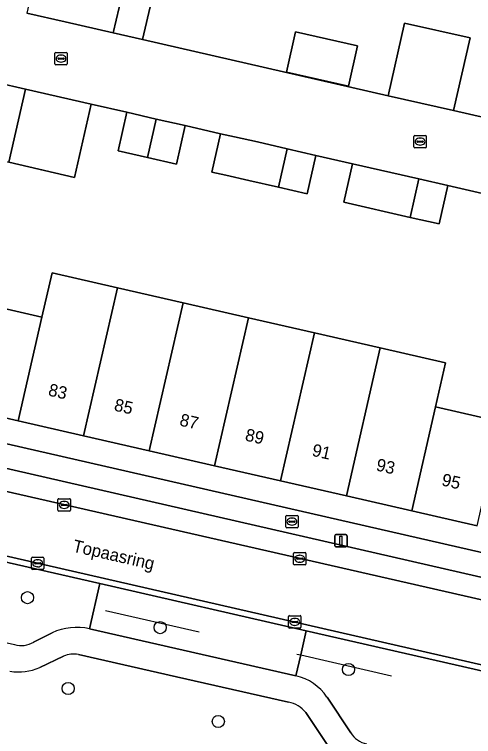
# Model space of a CAD drawing. Extents: x 159626 to 160723, y 388173 to 389416.
# Drawn here: x 160230.8 to 160267.8, y 388562.5 to 388620.7 of the extents above; entities that cross this region are included whole.
import ezdxf

# ---------------------------------------------------------------- set-up
doc = ezdxf.new("R2010")
doc.units = 0
for name, color, linetype in [('IMGEO_Boom', 7, 'Continuous'), ('IMGEO_Brandkraan', 7, 'Continuous'), ('IMGEO_Erf', 7, 'Continuous'), ('IMGEO_Groenvoorziening', 7, 'Continuous'), ('IMGEO_Hek', 7, 'Continuous'), ('IMGEO_Kolk', 7, 'Continuous'), ('IMGEO_Lichtmast', 7, 'Continuous'), ('IMGEO_Openbare_ruimte_label', 7, 'Continuous'), ('IMGEO_Pand', 7, 'Continuous'), ('IMGEO_Pand_nummerreeks', 7, 'Continuous'), ('IMGEO_Parkeervlak_open', 7, 'Continuous'), ('IMGEO_Rijbaan_lokaal_open', 7, 'Continuous'), ('IMGEO_Voetpad_halfverhard', 7, 'Continuous'), ('IMGEO_Voetpad_open', 7, 'Continuous')]:
    doc.layers.add(name, color=color, linetype=linetype)

msp = doc.modelspace()

# ---------------------------------------------------------------- linework, layer by layer
at = {"layer": 'IMGEO_Boom'}
for centre in [(160231.863, 388573.736), (160242.555, 388571.323), (160257.711, 388567.941), (160235.147, 388566.422), (160247.23, 388563.76)]:
    msp.add_circle(centre, 0.489, dxfattribs=at)
at = {"layer": 'IMGEO_Brandkraan'}
for p, q in [((160252.661, 388579.433), (160252.661, 388580.285)), ((160252.736, 388580.359), (160253.588, 388580.359)), ((160253.149, 388580.139), (160253.174, 388580.139)), ((160253.662, 388580.285), (160253.662, 388579.433)), ((160252.92, 388579.853), (160252.92, 388579.865)), ((160253.358, 388579.816), (160252.96, 388579.816)), ((160252.963, 388579.902), (160253.361, 388579.902)), ((160253.172, 388579.579), (160253.147, 388579.579)), ((160253.404, 388579.865), (160253.404, 388579.853)), ((160253.588, 388579.359), (160252.736, 388579.359))]:
    msp.add_line(p, q, dxfattribs=at)
for points in [[(160252.661, 388579.433), (160252.661, 388580.285)], [(160252.736, 388580.359), (160253.588, 388580.359)], [(160253.662, 388580.285), (160253.662, 388579.433)], [(160253.588, 388579.359), (160252.736, 388579.359)]]:
    msp.add_lwpolyline(points, dxfattribs=at)
for centre, radius, start, end in [((160252.738, 388580.283), 0.0765, 91.55205, 178.44795), ((160252.738, 388580.283), 0.0765, 91.55205, 178.44795), ((160253.586, 388580.283), 0.0765, 1.55205, 88.44795), ((160253.586, 388580.283), 0.0765, 1.55205, 88.44795), ((160252.738, 388579.435), 0.0765, 181.55205, 268.44795), ((160252.738, 388579.435), 0.0765, 181.55205, 268.44795), ((160252.96, 388579.862), 0.0403, 85.87752, 175.75265), ((160252.957, 388579.852), 0.0366, 178.93798, 274.71019), ((160253.361, 388579.859), 0.043, 264.86636, 352.45326), ((160253.365, 388579.864), 0.0386, 1.73085, 96.63898), ((160253.586, 388579.435), 0.0765, 271.55205, 358.44795), ((160253.586, 388579.435), 0.0765, 271.55205, 358.44795)]:
    msp.add_arc(centre, radius, start, end, dxfattribs=at)
for centre, major_axis, ratio, start_param, end_param in [((160253.148, 388579.859), (-0.387, 0.002), 0.722429, 4.712389, 7.853982), ((160253.173, 388579.859), (-0.39, 0.002), 0.717154, 1.570796, 4.712389)]:
    msp.add_ellipse(centre, major_axis=major_axis, ratio=ratio, start_param=start_param, end_param=end_param, dxfattribs=at)
at = {"layer": 'IMGEO_Erf'}
for points in [[(160241.847, 388621.771), (160241.13, 388618.685), (160260.902, 388614.163), (160262.232, 388620.012), (160267.497, 388618.813), (160266.165, 388612.963), (160270.038, 388612.082), (160271.408, 388618.089), (160274.484, 388617.387), (160275.11, 388620.162), (160278.635, 388619.365), (160276.653, 388610.601), (160285.098, 388608.739), (160285.666, 388611.232), (160286.849, 388611.93), (160287.935, 388616.7), (160288.067, 388617.28), (160288.115, 388617.49), (160288.515, 388617.399), (160289.255, 388620.645), (160289.51, 388621.764)], [(160271.535, 388605.598), (160265.711, 388606.925), (160265.006, 388603.835), (160262.68, 388604.366), (160257.334, 388605.587), (160258.039, 388608.677), (160255.09, 388609.347), (160254.385, 388606.257), (160252.068, 388606.793), (160249.676, 388607.346), (160247.825, 388607.756), (160246.713, 388608.011), (160247.418, 388611.101), (160244.562, 388611.752), (160243.857, 388608.662), (160241.53, 388609.194), (160239.162, 388609.736), (160239.867, 388612.826), (160236.991, 388613.476), (160235.644, 388607.578), (160230.354, 388608.813)], [(160227.765, 388597.539), (160233.034, 388596.335), (160233.849, 388599.892), (160239.117, 388598.688), (160244.395, 388597.482), (160249.663, 388596.277), (160254.973, 388595.064), (160260.273, 388593.852), (160265.528, 388592.651), (160264.715, 388589.093), (160269.983, 388587.888)], [(160215.64, 388589.463), (160292.953, 388571.772)], [(160268.067, 388579.532), (160262.802, 388580.736), (160257.546, 388581.938), (160252.251, 388583.149), (160246.938, 388584.364), (160241.662, 388585.571), (160236.388, 388586.777), (160231.122, 388587.981), (160225.847, 388589.187)]]:
    msp.add_lwpolyline(points, dxfattribs=at)
msp.add_lwpolyline([(160258.45, 388618.173), (160257.712, 388614.927), (160252.718, 388616.063), (160253.456, 388619.308)], close=True, dxfattribs=at)
at = {"layer": 'IMGEO_Groenvoorziening'}
for points in [[(160237.701, 388574.869), (160222.707, 388578.296), (160218.896, 388572.645), (160230.818, 388569.971)], [(160236.87, 388571.231), (160237.701, 388574.869)], [(160232.365, 388570.157), (160233.842, 388570.904)], [(160288.754, 388563.2), (160254.312, 388571.072), (160253.866, 388569.121), (160253.481, 388567.436)], [(160234.773, 388569.027), (160232.864, 388568.1)], [(160252.891, 388565.318), (160243.87, 388567.364), (160235.977, 388569.156)], [(160255.983, 388565.726), (160257.909, 388562.855)], [(160256.26, 388561.503), (160254.279, 388564.472)]]:
    msp.add_lwpolyline(points, dxfattribs=at)
msp.add_lwpolyline([(160253.866, 388569.121), (160254.312, 388571.072), (160237.701, 388574.869), (160236.87, 388571.231), (160253.481, 388567.436)], close=True, dxfattribs=at)
for centre, radius, start, end in [((160235.851, 388566.482), 4.857, 77.89241, 114.4348), ((160231.393, 388571.717), 1.839, 251.78563, 301.92621), ((160235.584, 388567.144), 2.05, 78.93858, 113.29243), ((160231.144, 388572.215), 4.46, 261.085, 292.67925), ((160252.574, 388563.424), 4.113, 34.03171, 77.26673), ((160252.424, 388562.989), 2.375, 38.62611, 78.64844), ((160259.574, 388563.85), 1.939, 210.86353, 257.71554)]:
    msp.add_arc(centre, radius, start, end, dxfattribs=at)
at = {"layer": 'IMGEO_Hek'}
for points in [[(160238.15, 388572.693), (160245.696, 388570.991)], [(160253.555, 388569.193), (160253.866, 388569.121)], [(160253.866, 388569.121), (160261.164, 388567.426)]]:
    msp.add_lwpolyline(points, dxfattribs=at)
at = {"layer": 'IMGEO_Kolk'}
for p, q in [((160234.066, 388616.726), (160234.066, 388617.578)), ((160234.141, 388617.652), (160234.993, 388617.652)), ((160234.554, 388617.432), (160234.579, 388617.432)), ((160235.067, 388617.578), (160235.067, 388616.726)), ((160234.993, 388616.652), (160234.141, 388616.652)), ((160234.325, 388617.146), (160234.325, 388617.158)), ((160234.763, 388617.109), (160234.365, 388617.109)), ((160234.368, 388617.195), (160234.766, 388617.195)), ((160234.577, 388616.872), (160234.552, 388616.872)), ((160234.809, 388617.158), (160234.809, 388617.146)), ((160262.979, 388610.039), (160262.979, 388610.891)), ((160263.054, 388610.965), (160263.906, 388610.965)), ((160263.98, 388610.891), (160263.98, 388610.039)), ((160263.238, 388610.459), (160263.238, 388610.471)), ((160263.676, 388610.422), (160263.278, 388610.422)), ((160263.281, 388610.508), (160263.679, 388610.508)), ((160263.467, 388610.745), (160263.492, 388610.745)), ((160263.722, 388610.471), (160263.722, 388610.459)), ((160263.906, 388609.965), (160263.054, 388609.965)), ((160263.49, 388610.185), (160263.465, 388610.185)), ((160234.323, 388580.779), (160234.323, 388581.631)), ((160234.398, 388581.705), (160235.25, 388581.705)), ((160234.582, 388581.199), (160234.582, 388581.211)), ((160234.625, 388581.248), (160235.023, 388581.248)), ((160234.811, 388581.485), (160234.836, 388581.485)), ((160235.066, 388581.211), (160235.066, 388581.199)), ((160235.324, 388581.631), (160235.324, 388580.779)), ((160235.25, 388580.705), (160234.398, 388580.705)), ((160235.02, 388581.162), (160234.622, 388581.162)), ((160234.834, 388580.925), (160234.809, 388580.925)), ((160253.288, 388576.444), (160253.288, 388577.296)), ((160253.363, 388577.37), (160254.215, 388577.37)), ((160253.776, 388577.15), (160253.801, 388577.15)), ((160254.289, 388577.296), (160254.289, 388576.444)), ((160232.187, 388576.075), (160232.187, 388576.927)), ((160232.262, 388577.001), (160233.114, 388577.001)), ((160232.489, 388576.544), (160232.887, 388576.544)), ((160232.675, 388576.781), (160232.7, 388576.781)), ((160233.188, 388576.927), (160233.188, 388576.075)), ((160253.547, 388576.864), (160253.547, 388576.876)), ((160253.985, 388576.827), (160253.587, 388576.827)), ((160253.59, 388576.913), (160253.988, 388576.913)), ((160253.799, 388576.59), (160253.774, 388576.59)), ((160254.031, 388576.876), (160254.031, 388576.864)), ((160233.114, 388576.001), (160232.262, 388576.001)), ((160232.446, 388576.495), (160232.446, 388576.507)), ((160232.884, 388576.458), (160232.486, 388576.458)), ((160232.698, 388576.221), (160232.673, 388576.221)), ((160232.93, 388576.507), (160232.93, 388576.495)), ((160254.215, 388576.37), (160253.363, 388576.37)), ((160252.887, 388571.358), (160252.887, 388572.21)), ((160252.962, 388572.284), (160253.814, 388572.284)), ((160253.375, 388572.064), (160253.4, 388572.064)), ((160253.888, 388572.21), (160253.888, 388571.358)), ((160253.814, 388571.284), (160252.962, 388571.284)), ((160253.146, 388571.778), (160253.146, 388571.79)), ((160253.584, 388571.741), (160253.186, 388571.741)), ((160253.189, 388571.827), (160253.587, 388571.827)), ((160253.398, 388571.504), (160253.373, 388571.504)), ((160253.63, 388571.79), (160253.63, 388571.778))]:
    msp.add_line(p, q, dxfattribs=at)
for points in [[(160234.066, 388616.726), (160234.066, 388617.578)], [(160234.141, 388617.652), (160234.993, 388617.652)], [(160235.067, 388617.578), (160235.067, 388616.726)], [(160234.993, 388616.652), (160234.141, 388616.652)], [(160262.979, 388610.039), (160262.979, 388610.891)], [(160263.054, 388610.965), (160263.906, 388610.965)], [(160263.98, 388610.891), (160263.98, 388610.039)], [(160263.906, 388609.965), (160263.054, 388609.965)], [(160234.323, 388580.779), (160234.323, 388581.631)], [(160234.398, 388581.705), (160235.25, 388581.705)], [(160235.324, 388581.631), (160235.324, 388580.779)], [(160235.25, 388580.705), (160234.398, 388580.705)], [(160253.288, 388576.444), (160253.288, 388577.296)], [(160253.363, 388577.37), (160254.215, 388577.37)], [(160254.289, 388577.296), (160254.289, 388576.444)], [(160232.187, 388576.075), (160232.187, 388576.927)], [(160232.262, 388577.001), (160233.114, 388577.001)], [(160233.188, 388576.927), (160233.188, 388576.075)], [(160233.114, 388576.001), (160232.262, 388576.001)], [(160254.215, 388576.37), (160253.363, 388576.37)], [(160252.887, 388571.358), (160252.887, 388572.21)], [(160252.962, 388572.284), (160253.814, 388572.284)], [(160253.888, 388572.21), (160253.888, 388571.358)], [(160253.814, 388571.284), (160252.962, 388571.284)]]:
    msp.add_lwpolyline(points, dxfattribs=at)
for centre, radius, start, end in [((160234.143, 388617.576), 0.0765, 91.55205, 178.44795), ((160234.143, 388617.576), 0.0765, 91.55205, 178.44795), ((160234.991, 388617.576), 0.0765, 1.55205, 88.44795), ((160234.991, 388617.576), 0.0765, 1.55205, 88.44795), ((160234.143, 388616.728), 0.0765, 181.55205, 268.44795), ((160234.143, 388616.728), 0.0765, 181.55205, 268.44795), ((160234.365, 388617.155), 0.0403, 85.87752, 175.75265), ((160234.362, 388617.145), 0.0366, 178.93798, 274.71019), ((160234.766, 388617.152), 0.043, 264.86636, 352.45326), ((160234.77, 388617.157), 0.0386, 1.73085, 96.63898), ((160234.991, 388616.728), 0.0765, 271.55205, 358.44795), ((160234.991, 388616.728), 0.0765, 271.55205, 358.44795), ((160263.056, 388610.889), 0.0765, 91.55205, 178.44795), ((160263.056, 388610.889), 0.0765, 91.55205, 178.44795), ((160263.904, 388610.889), 0.0765, 1.55205, 88.44795), ((160263.904, 388610.889), 0.0765, 1.55205, 88.44795), ((160263.278, 388610.468), 0.0403, 85.87752, 175.75265), ((160263.275, 388610.458), 0.0366, 178.93798, 274.71019), ((160263.679, 388610.465), 0.043, 264.86636, 352.45326), ((160263.683, 388610.47), 0.0386, 1.73085, 96.63898), ((160263.056, 388610.041), 0.0765, 181.55205, 268.44795), ((160263.056, 388610.041), 0.0765, 181.55205, 268.44795), ((160263.904, 388610.041), 0.0765, 271.55205, 358.44795), ((160263.904, 388610.041), 0.0765, 271.55205, 358.44795), ((160234.4, 388581.629), 0.0765, 91.55205, 178.44795), ((160234.4, 388581.629), 0.0765, 91.55205, 178.44795), ((160234.622, 388581.208), 0.0403, 85.87752, 175.75265), ((160234.619, 388581.198), 0.0366, 178.93798, 274.71019), ((160235.023, 388581.205), 0.043, 264.86636, 352.45326), ((160235.027, 388581.21), 0.0386, 1.73085, 96.63898), ((160235.248, 388581.629), 0.0765, 1.55205, 88.44795), ((160235.248, 388581.629), 0.0765, 1.55205, 88.44795), ((160234.4, 388580.781), 0.0765, 181.55205, 268.44795), ((160234.4, 388580.781), 0.0765, 181.55205, 268.44795), ((160235.248, 388580.781), 0.0765, 271.55205, 358.44795), ((160235.248, 388580.781), 0.0765, 271.55205, 358.44795), ((160253.365, 388577.294), 0.0765, 91.55205, 178.44795), ((160253.365, 388577.294), 0.0765, 91.55205, 178.44795), ((160254.213, 388577.294), 0.0765, 1.55205, 88.44795), ((160254.213, 388577.294), 0.0765, 1.55205, 88.44795), ((160232.264, 388576.925), 0.0765, 91.55205, 178.44795), ((160232.264, 388576.925), 0.0765, 91.55205, 178.44795), ((160232.486, 388576.504), 0.0403, 85.87752, 175.75265), ((160232.891, 388576.506), 0.0386, 1.73085, 96.63898), ((160233.112, 388576.925), 0.0765, 1.55205, 88.44795), ((160233.112, 388576.925), 0.0765, 1.55205, 88.44795), ((160253.587, 388576.873), 0.0403, 85.87752, 175.75265), ((160253.584, 388576.863), 0.0366, 178.93798, 274.71019), ((160253.988, 388576.87), 0.043, 264.86636, 352.45326), ((160253.992, 388576.875), 0.0386, 1.73085, 96.63898), ((160232.264, 388576.077), 0.0765, 181.55205, 268.44795), ((160232.264, 388576.077), 0.0765, 181.55205, 268.44795), ((160232.483, 388576.494), 0.0366, 178.93798, 274.71019), ((160232.887, 388576.501), 0.043, 264.86636, 352.45326), ((160233.112, 388576.077), 0.0765, 271.55205, 358.44795), ((160233.112, 388576.077), 0.0765, 271.55205, 358.44795), ((160253.365, 388576.446), 0.0765, 181.55205, 268.44795), ((160253.365, 388576.446), 0.0765, 181.55205, 268.44795), ((160254.213, 388576.446), 0.0765, 271.55205, 358.44795), ((160254.213, 388576.446), 0.0765, 271.55205, 358.44795), ((160252.964, 388572.208), 0.0765, 91.55205, 178.44795), ((160252.964, 388572.208), 0.0765, 91.55205, 178.44795), ((160253.812, 388572.208), 0.0765, 1.55205, 88.44795), ((160253.812, 388572.208), 0.0765, 1.55205, 88.44795), ((160252.964, 388571.36), 0.0765, 181.55205, 268.44795), ((160252.964, 388571.36), 0.0765, 181.55205, 268.44795), ((160253.186, 388571.787), 0.0403, 85.87752, 175.75265), ((160253.183, 388571.777), 0.0366, 178.93798, 274.71019), ((160253.587, 388571.784), 0.043, 264.86636, 352.45326), ((160253.591, 388571.789), 0.0386, 1.73085, 96.63898), ((160253.812, 388571.36), 0.0765, 271.55205, 358.44795), ((160253.812, 388571.36), 0.0765, 271.55205, 358.44795)]:
    msp.add_arc(centre, radius, start, end, dxfattribs=at)
for centre, major_axis, ratio, start_param, end_param in [((160234.553, 388617.152), (-0.387, 0.002), 0.722429, 4.712389, 7.853982), ((160234.578, 388617.152), (-0.39, 0.002), 0.717154, 1.570796, 4.712389), ((160263.466, 388610.465), (-0.387, 0.002), 0.722429, 4.712389, 7.853982), ((160263.491, 388610.465), (-0.39, 0.002), 0.717154, 1.570796, 4.712389), ((160234.81, 388581.205), (-0.387, 0.002), 0.722429, 4.712389, 7.853982), ((160234.835, 388581.205), (-0.39, 0.002), 0.717154, 1.570796, 4.712389), ((160253.775, 388576.87), (-0.387, 0.002), 0.722429, 4.712389, 7.853982), ((160253.8, 388576.87), (-0.39, 0.002), 0.717154, 1.570796, 4.712389), ((160232.674, 388576.501), (-0.387, 0.002), 0.722429, 4.712389, 7.853982), ((160232.699, 388576.501), (-0.39, 0.002), 0.717154, 1.570796, 4.712389), ((160253.374, 388571.784), (-0.387, 0.002), 0.722429, 4.712389, 7.853982), ((160253.399, 388571.784), (-0.39, 0.002), 0.717154, 1.570796, 4.712389)]:
    msp.add_ellipse(centre, major_axis=major_axis, ratio=ratio, start_param=start_param, end_param=end_param, dxfattribs=at)
at = {"layer": 'IMGEO_Lichtmast'}
for p, q in [((160256.605, 388577.921), (160256.605, 388578.721)), ((160256.605, 388578.721), (160256.605, 388577.921)), ((160256.705, 388578.821), (160257.495, 388578.821)), ((160257.495, 388578.821), (160256.705, 388578.821)), ((160257.595, 388578.721), (160257.595, 388577.921)), ((160257.595, 388577.921), (160257.595, 388578.721)), ((160257.495, 388577.821), (160256.705, 388577.821)), ((160256.705, 388577.821), (160257.495, 388577.821))]:
    msp.add_line(p, q, dxfattribs=at)
msp.add_lwpolyline([(160257.025, 388578.696), (160257.175, 388578.696), (160257.175, 388577.946), (160257.025, 388577.946), (160257.025, 388578.696)], dxfattribs=at)
for centre, start, end in [((160256.705, 388578.721), 90, 180), ((160256.705, 388578.721), 90, 180), ((160257.495, 388578.721), 0, 90), ((160257.495, 388578.721), 360, 90), ((160256.705, 388577.921), 180, 270), ((160256.705, 388577.921), 180, 270), ((160257.495, 388577.921), 270, 0), ((160257.495, 388577.921), 270, 0)]:
    msp.add_arc(centre, 0.1, start, end, dxfattribs=at)
at = {"layer": 'IMGEO_Pand'}
for points in [[(160239.503, 388622.316), (160240.177, 388625.214), (160236.262, 388626.104), (160233.186, 388626.802), (160231.822, 388620.799), (160234.898, 388620.101), (160238.776, 388619.221)], [(160239.503, 388622.316), (160238.776, 388619.221), (160241.13, 388618.685), (160241.847, 388621.771)], [(160260.902, 388614.163), (160266.165, 388612.963), (160267.497, 388618.813), (160262.232, 388620.012)], [(160257.712, 388614.927), (160258.45, 388618.173), (160253.456, 388619.308), (160252.718, 388616.063)], [(160231.703, 388614.688), (160229.335, 388615.231), (160226.318, 388615.923), (160225.781, 388613.579), (160225.771, 388613.535), (160224.975, 388610.065), (160230.354, 388608.813)], [(160231.703, 388614.688), (160230.354, 388608.813), (160235.644, 388607.578), (160236.991, 388613.476)], [(160242.239, 388612.283), (160239.867, 388612.826), (160239.162, 388609.736), (160241.53, 388609.194)], [(160242.239, 388612.283), (160241.53, 388609.194), (160243.857, 388608.662), (160244.562, 388611.752)], [(160252.775, 388609.882), (160250.381, 388610.436), (160248.53, 388610.846), (160247.418, 388611.101), (160246.713, 388608.011), (160247.825, 388607.756), (160249.676, 388607.346), (160252.068, 388606.793)], [(160252.775, 388609.882), (160252.068, 388606.793), (160254.385, 388606.257), (160255.09, 388609.347)], [(160262.68, 388604.366), (160263.387, 388607.456), (160258.039, 388608.677), (160257.334, 388605.587)], [(160262.68, 388604.366), (160265.006, 388603.835), (160265.711, 388606.925), (160263.387, 388607.456)], [(160236.388, 388586.777), (160239.117, 388598.688), (160233.849, 388599.892), (160233.034, 388596.335), (160231.122, 388587.981)], [(160236.388, 388586.777), (160241.662, 388585.571), (160244.395, 388597.482), (160239.117, 388598.688)], [(160225.847, 388589.187), (160231.122, 388587.981), (160233.034, 388596.335), (160227.765, 388597.539)], [(160246.938, 388584.364), (160249.663, 388596.277), (160244.395, 388597.482), (160241.662, 388585.571)], [(160252.251, 388583.149), (160254.973, 388595.064), (160249.663, 388596.277), (160246.938, 388584.364)], [(160252.251, 388583.149), (160257.546, 388581.938), (160260.273, 388593.852), (160254.973, 388595.064)], [(160262.802, 388580.736), (160264.715, 388589.093), (160265.528, 388592.651), (160260.273, 388593.852), (160257.546, 388581.938)], [(160268.067, 388579.532), (160269.983, 388587.888), (160264.715, 388589.093), (160262.802, 388580.736)]]:
    msp.add_lwpolyline(points, close=True, dxfattribs=at)
at = {"layer": 'IMGEO_Parkeervlak_open'}
for points in [[(160289.086, 388570.633), (160218.131, 388586.903)], [(160215.35, 388585.681), (160290.55, 388568.508)]]:
    msp.add_lwpolyline(points, dxfattribs=at)
at = {"layer": 'IMGEO_Rijbaan_lokaal_open'}
for points in [[(160302.352, 388604.68), (160295.658, 388606.299), (160294.438, 388606.581), (160286.462, 388608.424), (160285.098, 388608.739), (160276.653, 388610.601), (160273.129, 388611.383), (160270.038, 388612.082), (160266.165, 388612.963), (160260.902, 388614.163), (160241.13, 388618.685), (160238.776, 388619.221), (160234.898, 388620.101), (160231.822, 388620.799)], [(160229.335, 388615.231), (160231.703, 388614.688), (160236.991, 388613.476), (160239.867, 388612.826), (160242.239, 388612.283), (160244.562, 388611.752), (160247.418, 388611.101), (160248.53, 388610.846), (160250.381, 388610.436), (160252.775, 388609.882), (160255.09, 388609.347), (160258.039, 388608.677), (160263.387, 388607.456), (160265.711, 388606.925), (160271.535, 388605.598), (160273.918, 388605.05), (160276.226, 388604.519), (160279.18, 388603.847), (160282.073, 388603.187), (160284.454, 388602.64), (160286.851, 388602.089), (160289.668, 388601.442), (160292.763, 388600.73), (160301.113, 388598.83)]]:
    msp.add_lwpolyline(points, dxfattribs=at)
msp.add_lwpolyline([(160215.35, 388585.681), (160214.792, 388585.778), (160213.9, 388580.744), (160214.368, 388580.694), (160289.861, 388563.423), (160291.055, 388568.393), (160290.55, 388568.508)], close=True, dxfattribs=at)
at = {"layer": 'IMGEO_Voetpad_halfverhard'}
for points in [[(160233.842, 388570.904), (160232.365, 388570.157)], [(160253.481, 388567.436), (160236.87, 388571.231)], [(160232.864, 388568.1), (160234.773, 388569.027)], [(160235.977, 388569.156), (160243.87, 388567.364), (160252.891, 388565.318)], [(160257.909, 388562.855), (160255.983, 388565.726)], [(160254.279, 388564.472), (160256.26, 388561.503)]]:
    msp.add_lwpolyline(points, dxfattribs=at)
for centre, radius, start, end in [((160235.851, 388566.482), 4.857, 77.89241, 114.4348), ((160231.393, 388571.717), 1.839, 251.78563, 301.92621), ((160235.584, 388567.144), 2.05, 78.93858, 113.29243), ((160231.144, 388572.215), 4.46, 261.085, 292.67925), ((160252.574, 388563.424), 4.113, 34.03171, 77.26673), ((160252.424, 388562.989), 2.375, 38.62611, 78.64844), ((160259.574, 388563.85), 1.939, 210.86353, 257.71554)]:
    msp.add_arc(centre, radius, start, end, dxfattribs=at)
at = {"layer": 'IMGEO_Voetpad_open'}
for points in [[(160296.958, 388570.719), (160292.953, 388571.772), (160215.64, 388589.463)], [(160218.131, 388586.903), (160289.086, 388570.633)], [(160214.389, 388580.197), (160222.707, 388578.296), (160237.701, 388574.869), (160254.312, 388571.072), (160288.754, 388563.2), (160292.646, 388562.311), (160292.746, 388562.763), (160289.861, 388563.423), (160214.368, 388580.694), (160213.9, 388580.744)]]:
    msp.add_lwpolyline(points, dxfattribs=at)

# ---------------------------------------------------------------- texts
at = {"layer": 'IMGEO_Openbare_ruimte_label'}
msp.add_text('Topaasring', height=1, rotation=347.11702, dxfattribs=at).set_placement((160235.441, 388577.454))
at = {"layer": 'IMGEO_Pand_nummerreeks'}
for s, p in [('83', (160233.481, 388590.026)), ('85', (160238.782, 388588.814)), ('87', (160244.056, 388587.608)), ('89', (160249.329, 388586.402)), ('91', (160254.713, 388585.171)), ('93', (160259.877, 388583.99)), ('95', (160265.151, 388582.784))]:
    msp.add_text(s, height=1, rotation=347.11905, dxfattribs=at).set_placement(p)

doc.saveas('drawing.dxf')
